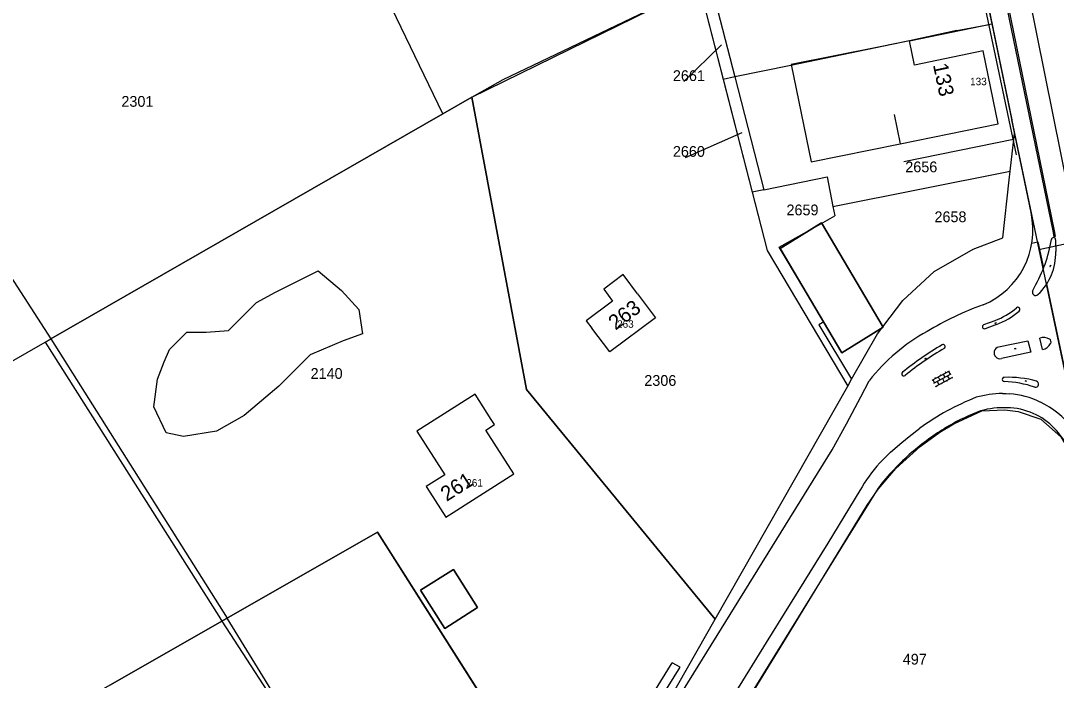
# Model space of a CAD drawing. Extents: x 148816 to 151297, y 399515 to 402500.
# Drawn here: x 150233.6 to 150406.8, y 401767.7 to 401878.1 of the extents above; entities that cross this region are included whole.
import ezdxf

# ---------------------------------------------------------------- set-up
doc = ezdxf.new("R2010")
doc.units = 0
for name, color, linetype in [('B01 Hoofdgebouw  [D] Norm', 7, 'Continuous'), ('B01 Hoofdgebouw  [T] Norm', 7, 'Continuous'), ('B01 hoofgebouw', 7, 'Continuous'), ('G01 perceelsgrens', 7, 'Continuous'), ('G02 sectiegrens', 7, 'Continuous'), ('Q21 Lichtmast  Gem', 7, 'Continuous'), ('S02 Open verharding  Norm', 7, 'Continuous'), ('T04 Haag heg  [D] Gem', 7, 'Continuous'), ('T04 Haag heg  [D] Norm', 7, 'Continuous'), ('T09 Insteek water  [D] Norm', 7, 'Continuous'), ('T09 Insteek water  [T] Norm', 7, 'Continuous'), ('V00 Kant verharding algemeen  [D] Norm', 7, 'Continuous'), ('V00 Kant verharding algemeen  [T] Norm', 7, 'Continuous'), ('Z01 perceelnummer', 7, 'Continuous'), ('Z02 huisnummer', 7, 'Continuous'), ('Z02 Huisnummer  [Tekst] Norm', 7, 'Continuous')]:
    doc.layers.add(name, color=color, linetype=linetype)

msp = doc.modelspace()

# ---------------------------------------------------------------- linework, layer by layer
at = {"layer": 'B01 Hoofdgebouw  [D] Norm'}
msp.add_lwpolyline([(150312.31, 401811.37), (150309.59, 401815.62), (150299.86, 401809.4), (150304.51, 401802.13), (150301.43, 401800.17), (150302.04, 401799.22)], dxfattribs=at)
at = {"layer": 'B01 Hoofdgebouw  [T] Norm'}
for p, q in [((150382.23, 401874.76), (150377.34, 401873.74)), ((150383.09, 401870.68), (150382.23, 401874.76)), ((150394.55, 401873.08), (150383.09, 401870.68)), ((150397.11, 401860.84), (150394.55, 401873.08)), ((150380.7, 401857.5), (150397.11, 401860.84)), ((150367.51, 401844.27), (150360.6, 401839.97)), ((150377.86, 401826.83), (150367.51, 401844.27)), ((150360.6, 401839.97), (150370.95, 401822.53)), ((150336.75, 401832.39), (150339.75, 401828.39)), ((150339.75, 401828.39), (150332.11, 401822.68)), ((150332.11, 401822.68), (150329.12, 401826.68)), ((150370.95, 401822.53), (150377.86, 401826.83)), ((150312.84, 401810.53), (150312.31, 401811.37)), ((150311.37, 401809.59), (150312.84, 401810.53)), ((150316.06, 401802.26), (150311.37, 401809.59)), ((150304.73, 401795.01), (150316.06, 401802.26)), ((150302.04, 401799.22), (150304.73, 401795.01)), ((150300.47, 401782.81), (150305.99, 401786.29)), ((150305.99, 401786.29), (150310.02, 401779.9)), ((150304.51, 401776.42), (150300.47, 401782.81)), ((150310.02, 401779.9), (150304.51, 401776.42))]:
    msp.add_line(p, q, dxfattribs=at)
for points in [[(150377.34, 401873.74), (150362.46, 401870.8), (150365.81, 401854.47), (150380.7, 401857.5)], [(150336.75, 401832.39), (150334.34, 401835.61), (150331.11, 401833.19), (150332.6, 401831.19), (150328.2, 401827.9), (150329.12, 401826.68)]]:
    msp.add_lwpolyline(points, dxfattribs=at)
at = {"layer": 'B01 hoofgebouw'}
for points in [[(150377.34, 401873.74), (150362.46, 401870.8), (150365.81, 401854.47), (150380.7, 401857.5)], [(150379.71, 401862.4), (150380.7, 401857.5), (150397.11, 401860.84), (150394.55, 401873.08), (150383.09, 401870.68), (150382.23, 401874.76), (150377.34, 401873.74)], [(150370.95, 401822.53), (150360.6, 401839.97), (150367.51, 401844.27), (150377.86, 401826.83), (150370.95, 401822.53)], [(150336.75, 401832.39), (150334.34, 401835.61), (150331.11, 401833.19), (150332.6, 401831.19), (150328.2, 401827.9), (150329.12, 401826.68)], [(150336.75, 401832.39), (150339.75, 401828.39), (150332.11, 401822.68), (150329.12, 401826.68)], [(150312.31, 401811.37), (150309.59, 401815.62), (150299.86, 401809.4), (150304.51, 401802.13), (150301.43, 401800.17), (150302.04, 401799.22)], [(150302.04, 401799.22), (150304.73, 401795.01), (150316.06, 401802.26), (150311.37, 401809.59), (150312.84, 401810.53), (150312.31, 401811.37)], [(150304.51, 401776.42), (150310.02, 401779.9), (150305.99, 401786.29), (150300.47, 401782.81), (150304.51, 401776.42)]]:
    msp.add_lwpolyline(points, dxfattribs=at)
at = {"layer": 'G01 perceelsgrens'}
for points in [[(150390.78, 401902.69), (150395.73, 401878.88), (150396, 401877.6)], [(150304.19, 401862.5), (150294.13, 401883.47), (150298.33, 401886.16), (150298.98, 401888.92), (150297.5, 401891.77)], [(150200.42, 401884.03), (150238.63, 401824.85)], [(150309.07, 401865.3), (150314.27, 401868.29), (150347.05, 401883.99)], [(150347.05, 401883.99), (150351.09, 401868.28)], [(150349.38, 401882.97), (150353.05, 401868.69)], [(150382.27, 401874.75), (150396, 401877.6)], [(150396, 401877.6), (150399.82, 401859.21)], [(150382.27, 401874.75), (150362.43, 401870.63)], [(150362.43, 401870.63), (150353.05, 401868.69)], [(150353.05, 401868.69), (150351.09, 401868.28)], [(150353.05, 401868.69), (150357.91, 401849.8)], [(150351.09, 401868.28), (150355.95, 401849.4)], [(150304.19, 401862.5), (150309.07, 401865.3)], [(150309.07, 401865.3), (150318.18, 401816.41), (150349.74, 401777.94)], [(150238.63, 401824.85), (150304.19, 401862.5)], [(150369.45, 401847.04), (150399.09, 401852.92)], [(150357.91, 401849.8), (150368.47, 401851.95), (150369.45, 401847.04)], [(150357.91, 401849.8), (150355.95, 401849.4)], [(150355.95, 401849.4), (150358.47, 401839.64), (150371.92, 401816.97)], [(150369.45, 401847.04), (150369.77, 401845.44)], [(150367.44, 401844.13), (150369.77, 401845.44)], [(150360.46, 401840.21), (150367.44, 401844.13)], [(150403.9, 401839.84), (150413.95, 401841.98)], [(150367.95, 401827.71), (150360.46, 401840.21)], [(150367.95, 401827.71), (150367.11, 401827.21)], [(150367.11, 401827.21), (150372.57, 401818.11)], [(150180.05, 401791.22), (150237.68, 401824.31)], [(150237.68, 401824.31), (150238.63, 401824.85)], [(150237.68, 401824.31), (150266.71, 401778.44), (150267.23, 401777.63)], [(150346.99, 401750.97), (150348.89, 401754.1), (150361.67, 401774.89), (150375.19, 401797.01), (150377.03, 401799.73), (150379.99, 401803.19), (150384.02, 401806.86), (150387.34, 401809.24), (150389.66, 401810.62), (150394.33, 401812.82), (150398.21, 401813), (150400.44, 401812.7), (150404.25, 401811.43), (150407.54, 401808.48), (150409.05, 401805.96), (150409.94, 401803.18), (150412, 401801.31)], [(150267.23, 401777.63), (150293.27, 401792.5), (150309.87, 401766.36)], [(150248.6, 401766.99), (150267.23, 401777.63)], [(150267.23, 401777.63), (150290.55, 401741.73), (150304.45, 401720.37)]]:
    msp.add_lwpolyline(points, dxfattribs=at)
at = {"layer": 'G02 sectiegrens'}
for points in [[(150399.09, 401852.92), (150399.82, 401859.21)], [(150399.82, 401859.21), (150403.9, 401839.84)], [(150372.57, 401818.11), (150376.89, 401825.71), (150381.15, 401831.29), (150386.38, 401836.14), (150392.93, 401839.89), (150397.89, 401841.77), (150398.92, 401851.46), (150399.09, 401852.92)], [(150403.9, 401839.84), (150410.4, 401808.95), (150412, 401801.31)], [(150349.74, 401777.94), (150371.92, 401816.97)], [(150371.92, 401816.97), (150372.57, 401818.11)], [(150325.41, 401741.88), (150326.4, 401743.14), (150332.86, 401748.23), (150349.74, 401777.94)]]:
    msp.add_lwpolyline(points, dxfattribs=at)
at = {"layer": 'Q21 Lichtmast  Gem'}
msp.add_lwpolyline([(149259.03, 401631.35), (149389.25, 401472.06), (149811.3, 401690.64), (150218.62, 401901.6), (150212.43, 402019.68), (150368.23, 402051.07), (150470.02, 401545.9), (150556.48, 401148.68)], dxfattribs=at)
at = {"layer": 'S02 Open verharding  Norm'}
for p, q in [((150405.81, 401837.2), (150405.74, 401836.98)), ((150405.76, 401837.04), (150405.75, 401837.04)), ((150405.75, 401836.99), (150405.8, 401836.97)), ((150405.79, 401837.13), (150405.78, 401837.14)), ((150405.83, 401837.07), (150405.78, 401837.09)), ((150405.87, 401837.18), (150405.8, 401836.96)), ((150405.81, 401837.18), (150405.86, 401837.16)), ((150405.83, 401837.02), (150405.82, 401837.02)), ((150405.86, 401837.11), (150405.85, 401837.12)), ((150396.53, 401827.54), (150396.75, 401827.63)), ((150396.55, 401827.49), (150396.77, 401827.57)), ((150396.57, 401827.49), (150396.55, 401827.55)), ((150396.59, 401827.58), (150396.59, 401827.57)), ((150396.61, 401827.51), (150396.62, 401827.5)), ((150396.64, 401827.59), (150396.66, 401827.53)), ((150396.68, 401827.62), (150396.69, 401827.6)), ((150396.71, 401827.55), (150396.71, 401827.53)), ((150396.75, 401827.57), (150396.73, 401827.62)), ((150399.83, 401823.25), (150400.06, 401823.29)), ((150399.84, 401823.19), (150400.07, 401823.23)), ((150399.86, 401823.19), (150399.85, 401823.25)), ((150399.89, 401823.27), (150399.9, 401823.26)), ((150399.91, 401823.2), (150399.91, 401823.19)), ((150399.94, 401823.27), (150399.96, 401823.21)), ((150399.99, 401823.29), (150399.99, 401823.28)), ((150400.01, 401823.22), (150400.01, 401823.21)), ((150400.05, 401823.23), (150400.04, 401823.29)), ((150384.82, 401821.54), (150385.02, 401821.66)), ((150384.87, 401821.5), (150384.84, 401821.55)), ((150384.86, 401821.49), (150385.05, 401821.61)), ((150384.87, 401821.59), (150384.88, 401821.58)), ((150384.91, 401821.52), (150384.92, 401821.51)), ((150384.92, 401821.6), (150384.95, 401821.55)), ((150384.95, 401821.64), (150384.96, 401821.63)), ((150384.99, 401821.58), (150385, 401821.56)), ((150385.04, 401821.6), (150385.01, 401821.66)), ((150386.02, 401817.96), (150388.92, 401819.53)), ((150386.3, 401817.43), (150389.2, 401819)), ((150386.59, 401818.27), (150386.52, 401818.4)), ((150386.59, 401816.9), (150389.49, 401818.47)), ((150387.03, 401818.5), (150387.31, 401817.98)), ((150387.47, 401818.74), (150387.4, 401818.87)), ((150387.91, 401818.98), (150388.19, 401818.45)), ((150388.35, 401819.22), (150388.28, 401819.35)), ((150388.92, 401818.16), (150388.63, 401818.69)), ((150388.79, 401819.45), (150389.07, 401818.93)), ((150389.36, 401818.4), (150389.43, 401818.27)), ((150386.15, 401818.03), (150386.43, 401817.5)), ((150386.72, 401816.97), (150386.79, 401816.84)), ((150386.87, 401817.74), (150387.16, 401817.21)), ((150387.6, 401817.45), (150387.67, 401817.32)), ((150387.75, 401818.21), (150388.04, 401817.69)), ((150388.48, 401817.92), (150388.55, 401817.79)), ((150401.81, 401817.71), (150401.58, 401817.77)), ((150401.61, 401817.82), (150401.6, 401817.76)), ((150401.82, 401817.77), (150401.6, 401817.82)), ((150401.64, 401817.74), (150401.65, 401817.75)), ((150401.66, 401817.81), (150401.66, 401817.82)), ((150401.7, 401817.74), (150401.71, 401817.8)), ((150401.74, 401817.71), (150401.74, 401817.73)), ((150401.76, 401817.79), (150401.76, 401817.8)), ((150401.81, 401817.77), (150401.79, 401817.72))]:
    msp.add_line(p, q, dxfattribs=at)
at = {"layer": 'T04 Haag heg  [D] Gem'}
for p in [(150238.63, 401824.85), (150290.52, 401741.78)]:
    msp.add_line(p, (150268.11, 401778.13), dxfattribs=at)
for points in [[(150400.15, 401855.67), (150393.99, 401884.99), (150392.91, 401885.23)], [(150349.74, 401777.94), (150318.18, 401816.41), (150309.07, 401865.3), (150347.05, 401883.99)], [(150390.19, 401876.46), (150395.6, 401877.48)], [(150309.07, 401865.3), (150304.19, 401862.5), (150238.63, 401824.85)], [(150349.74, 401777.94), (150324.76, 401808.39)], [(150325.41, 401741.88), (150293.27, 401792.5), (150267.23, 401777.63), (150211.58, 401745.85)]]:
    msp.add_lwpolyline(points, dxfattribs=at)
at = {"layer": 'T04 Haag heg  [D] Norm'}
msp.add_lwpolyline([(150347.05, 401883.99), (150358.47, 401839.64), (150371.92, 401816.97)], dxfattribs=at)
at = {"layer": 'T09 Insteek water  [D] Norm'}
msp.add_line((150343.87, 401769.92), (150342.55, 401770.64), dxfattribs=at)
for points in [[(150331.3, 401752.44), (150342.55, 401770.64)], [(150332.03, 401750.77), (150343.87, 401769.92)]]:
    msp.add_lwpolyline(points, dxfattribs=at)
at = {"layer": 'T09 Insteek water  [T] Norm'}
msp.add_lwpolyline([(150283.33, 401836.24), (150287.26, 401832.97), (150290.17, 401829.77), (150290.75, 401825.7), (150287.55, 401824.53), (150282.03, 401822.21), (150276.79, 401816.97), (150270.98, 401812.03), (150266.33, 401809.41), (150260.81, 401808.54), (150257.9, 401809.12), (150255.87, 401813.48), (150256.45, 401818.14), (150257.61, 401821.04), (150258.48, 401823.08), (150261.39, 401825.99), (150264.59, 401825.99), (150268.36, 401826.28), (150270.98, 401828.9), (150273.02, 401830.93), (150276.21, 401832.68), (150279.12, 401834.13), (150283.33, 401836.24)], dxfattribs=at)
at = {"layer": 'V00 Kant verharding algemeen  [D] Norm'}
for p, q in [((150402.72, 401840.87), (150403.7, 401841.09)), ((150403.7, 401841.09), (150404.68, 401836.7)), ((150409.1, 401815.87), (150405.2, 401834.07))]:
    msp.add_line(p, q, dxfattribs=at)
at = {"layer": 'V00 Kant verharding algemeen  [T] Norm'}
for p, q in [((150390.19, 401876.46), (150382.23, 401874.76)), ((150399.67, 401858.25), (150381.31, 401854.51)), ((150382.96, 401806.13), (150382.61, 401805.83))]:
    msp.add_line(p, q, dxfattribs=at)
for points in [[(150380.68, 401923.68), (150389.76, 401908.04), (150399.37, 401861.51)], [(150397.43, 401885.75), (150406.24, 401842.94), (150406.38, 401841.98)], [(150397.69, 401885.8), (150406.48, 401842.96), (150406.62, 401842.01), (150406.38, 401841.98)], [(150402.58, 401845.99), (150399.37, 401861.51)], [(150406.68, 401841.46), (150406.72, 401839.47)], [(150402.83, 401832.82), (150403.14, 401833.52)], [(150394.69, 401827.25), (150396.57, 401827.94)], [(150396.8, 401827.27), (150394.93, 401826.57)], [(150397.16, 401823.51), (150402.04, 401824.56)], [(150402.04, 401824.56), (150402.53, 401822.65), (150397.64, 401821.56)], [(150404.51, 401823.06), (150404.04, 401824.98)], [(150334.49, 401750), (150369.3, 401806.31), (150371.74, 401810.63), (150374.14, 401815.15), (150375.53, 401817.86)], [(150397.82, 401815.72), (150398.4, 401815.71), (150398.98, 401815.68)], [(150382.22, 401808.53), (150383.98, 401809.91)], [(150380.99, 401807.52), (150381.6, 401808.03), (150382.22, 401808.53)], [(150377.3, 401804.1), (150379.07, 401805.88), (150380.99, 401807.52)], [(150373.96, 401799.47), (150368.57, 401790.69), (150358.3, 401774.05), (150348.04, 401757.42), (150343.48, 401750)], [(150377.01, 401799.9), (150371.91, 401791.61), (150351.97, 401759.36), (150352.11, 401759.27), (150346.39, 401750)]]:
    msp.add_lwpolyline(points, dxfattribs=at)
for centre, radius, start, end in [((150389.34, 401843.07), 13.56, 292.7277, 12.4383), ((150383.16, 401845.15), 23.12, 329.7895, 350.9019), ((150406.34, 401841.47), 0.346, 357.7795, 175.7598), ((150397.24, 401839.22), 9.49, 313.1008, 1.4586), ((150403.34, 401832.67), 0.532, 163.3252, 315.9067), ((150411.06, 401783.98), 49.41, 109.4817, 121.5606), ((150392.09, 401839.57), 12.47, 291.0799, 310.261), ((150392.09, 401839.57), 12.47, 291.0799, 310.261), ((150391.94, 401839.88), 13.52, 291.0666, 309.8685), ((150400.38, 401829.79), 0.357, 309.0399, 130.6124), ((150400.38, 401829.79), 0.357, 309.0399, 130.6124), ((150394.81, 401826.91), 0.358, 110.1354, 289.4441), ((150400.07, 401798.8), 31.08, 118.5656, 142.1541), ((150414.06, 401778.93), 52.1, 120.3951, 129.2396), ((150387.87, 401823.57), 0.351, 305.9618, 120.3951), ((150397.39, 401822.53), 1, 103.67, 284.029), ((150397.39, 401822.53), 1, 103.67, 284.029), ((150404.67, 401823.06), 2.02, 60.3616, 108.0582), ((150403.99, 401825.14), 2.14, 284.0624, 331.1988), ((150403.99, 401825.14), 2.14, 284.0624, 331.1238), ((150405.41, 401824.36), 0.525, 331.1988, 60.3616), ((150412.93, 401780.49), 49.48, 120.1461, 129.3756), ((150381.32, 401819.01), 0.347, 128.5497, 309.9826), ((150398.08, 401818.07), 0.344, 86.6075, 273.7266), ((150398.08, 401818.07), 0.344, 86.6075, 273.7266), ((150398.81, 401800.49), 17.94, 74.7714, 92.2511), ((150397.5, 401800.31), 17.43, 70.7961, 88.0192), ((150403.32, 401817.3), 0.537, 260.3689, 68.7537), ((150408.81, 401775.83), 42.16, 111.3979, 126.0714), ((150397.95, 401799.14), 16.58, 90.4446, 105.84), ((150398.1, 401802.34), 13.37, 63.1567, 86.2523), ((150398.18, 401797.58), 15.77, 88.4199, 104.8092), ((150398.18, 401797.58), 15.77, 88.4199, 104.8092), ((150398.38, 401802.05), 11.3, 43.8006, 88.8033), ((150397.27, 401800.07), 15.78, 38.9786, 64.1853), ((150408.08, 401776.82), 38.61, 111.1405, 119.8663), ((150408.21, 401776.67), 38.8, 119.9286, 130.6042), ((150396.9, 401800.76), 13.26, 10.4644, 43.395), ((150410.96, 401773.47), 43.03, 131.2199, 142.0907), ((150397.39, 401786.14), 26.96, 138.2105, 150.3665), ((150397.39, 401786.14), 26.96, 138.2105, 150.3665)]:
    msp.add_arc(centre, radius, start, end, dxfattribs=at)
at = {"layer": 'Z01 perceelnummer'}
for points in [[(150344.49, 401867.91), (150350.83, 401874.09)], [(150344.77, 401855.23), (150354.27, 401859.41)]]:
    msp.add_lwpolyline(points, dxfattribs=at)

# ---------------------------------------------------------------- texts
for s, p in [('2661', (150342.68, 401868.01)), ('2301', (150250.44, 401863.7)), ('2660', (150342.68, 401855.33)), ('2656', (150381.55, 401852.74)), ('2659', (150361.68, 401845.54)), ('2658', (150386.43, 401844.39)), ('2140', (150282.08, 401818.17)), ('2306', (150337.9, 401817)), ('497', (150381.13, 401770.36))]:
    msp.add_text(s, height=1.8, dxfattribs=at).set_placement(p)
at = {"layer": 'Z02 huisnummer'}
for s, rotation, p in [('133', 281.8267, (150386.17, 401870.72)), ('263', 36.7897, (150333.08, 401826.23)), ('261', 32.625, (150304.85, 401797.58))]:
    msp.add_text(s, height=2.5, rotation=rotation, dxfattribs=at).set_placement(p)
at = {"layer": 'Z02 Huisnummer  [Tekst] Norm'}
for s, p in [('133', (150392.39, 401867.31)), ('263', (150333.34, 401826.72)), ('261', (150308.11, 401800.14))]:
    msp.add_text(s, height=1.25, dxfattribs=at).set_placement(p)

doc.saveas('drawing.dxf')
